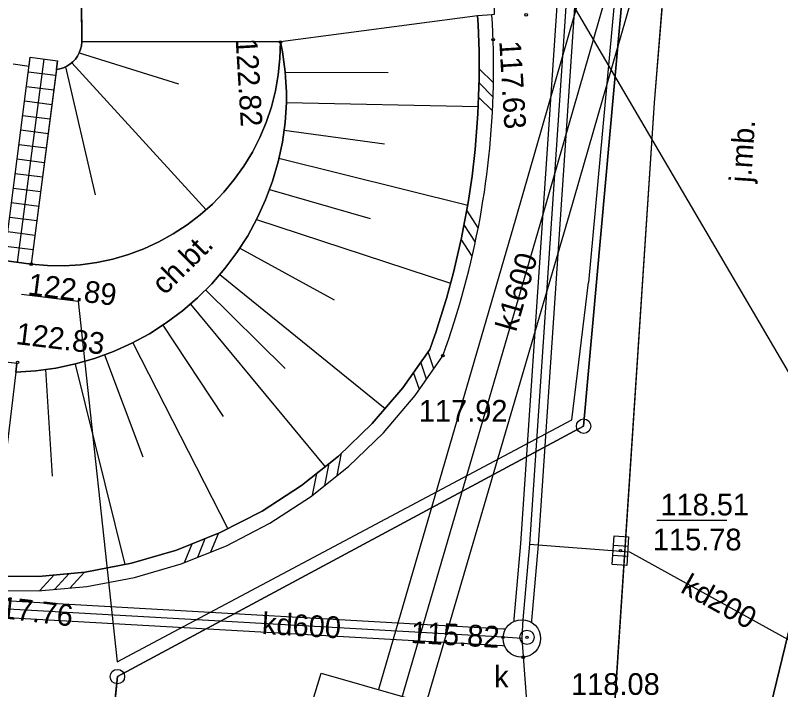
# Model space of a CAD drawing. Extents: x 6424617 to 6425697, y 5665845 to 5667190.
# Drawn here: x 6425257.89 to 6425284.37, y 5665963.78 to 5665987.12 of the extents above; entities that cross this region are included whole.
import ezdxf

# ---------------------------------------------------------------- set-up
doc = ezdxf.new("R2010")
doc.units = 0
for name, color, linetype in [('Warstwa 1', 7, 'Continuous'), ('Warstwa 10', 7, 'Continuous'), ('Warstwa 12', 7, 'Continuous'), ('Warstwa 13', 7, 'Continuous'), ('Warstwa 14', 7, 'Continuous'), ('Warstwa 15', 7, 'Continuous'), ('Warstwa 16', 7, 'Continuous'), ('Warstwa 2', 7, 'Continuous'), ('Warstwa 20', 7, 'Continuous'), ('Warstwa 21', 7, 'Continuous'), ('Warstwa 25', 7, 'Continuous'), ('Warstwa 4', 7, 'Continuous'), ('Warstwa 5', 7, 'Continuous'), ('Warstwa 6', 7, 'Continuous'), ('Warstwa 61', 7, 'Continuous'), ('Warstwa 7', 7, 'Continuous'), ('Warstwa 8', 7, 'Continuous'), ('Warstwa 9', 7, 'Continuous')]:
    doc.layers.add(name, color=color, linetype=linetype)

msp = doc.modelspace()

# ---------------------------------------------------------------- linework, layer by layer
at = {"layer": 'Warstwa 1'}
for p, q in [((6425277.55, 5665972.9), (6425282.55, 5666028.38)), ((6425277.55, 5665972.9), (6425282.55, 5666028.38)), ((6425278.506, 5665940.485), (6425294.186, 5666005.104)), ((6425278.506, 5665940.485), (6425294.186, 5666005.104)), ((6425261.42, 5665964.23), (6425277.55, 5665972.9)), ((6425261.42, 5665964.23), (6425277.55, 5665972.9)), ((6425258.752, 5665937.662), (6425261.42, 5665964.23)), ((6425258.752, 5665937.662), (6425261.42, 5665964.23))]:
    msp.add_line(p, q, dxfattribs=at)
at = {"layer": 'Warstwa 10'}
for p, q in [((6425274.43, 5665984.781), (6425273.935, 5665985.276)), ((6425274.417, 5665984.294), (6425273.93, 5665984.781)), ((6425274.397, 5665983.814), (6425273.917, 5665984.294)), ((6425273.903, 5665979.764), (6425273.508, 5665980.378)), ((6425273.803, 5665979.268), (6425273.414, 5665979.871)), ((6425273.696, 5665978.783), (6425273.314, 5665979.373)), ((6425272.367, 5665974.89), (6425272.166, 5665975.471)), ((6425272.117, 5665974.53), (6425271.915, 5665975.112)), ((6425271.867, 5665974.17), (6425271.665, 5665974.754)), ((6425269.024, 5665971.189), (6425269.175, 5665971.963)), ((6425268.598, 5665970.849), (6425268.745, 5665971.603)), ((6425268.171, 5665970.509), (6425268.317, 5665971.264)), ((6425264.657, 5665968.548), (6425264.918, 5665969.19)), ((6425263.748, 5665968.183), (6425264.007, 5665968.825)), ((6425264.202, 5665968.365), (6425264.463, 5665969.008)), ((6425258.726, 5665967.202), (6425259.229, 5665967.749)), ((6425259.249, 5665967.25), (6425259.756, 5665967.797)), ((6425259.772, 5665967.297), (6425260.279, 5665967.845))]:
    msp.add_line(p, q, dxfattribs=at)
msp.add_lwpolyline([(6425257, 5665967.21), (6425258.684, 5665967.198), (6425260.361, 5665967.35), (6425262.015, 5665967.664), (6425263.631, 5665968.136), (6425265.194, 5665968.763), (6425266.689, 5665969.538), (6425268.102, 5665970.454), (6425269.419, 5665971.503), (6425270.629, 5665972.674), (6425271.719, 5665973.957), (6425272.68, 5665975.34), (6425272.784, 5665975.63), (6425272.884, 5665975.921), (6425272.982, 5665976.213), (6425273.076, 5665976.506), (6425273.167, 5665976.8), (6425273.255, 5665977.095), (6425273.341, 5665977.391), (6425273.422, 5665977.688), (6425273.501, 5665977.986), (6425273.577, 5665978.284), (6425273.649, 5665978.583), (6425273.719, 5665978.883), (6425273.785, 5665979.184), (6425273.848, 5665979.485), (6425273.908, 5665979.787), (6425273.965, 5665980.09), (6425274.018, 5665980.393), (6425274.068, 5665980.697), (6425274.115, 5665981.001), (6425274.159, 5665981.306), (6425274.2, 5665981.611), (6425274.237, 5665981.917), (6425274.271, 5665982.223), (6425274.302, 5665982.529), (6425274.33, 5665982.836), (6425274.355, 5665983.143), (6425274.376, 5665983.45), (6425274.394, 5665983.758), (6425274.409, 5665984.065), (6425274.42, 5665984.373), (6425274.429, 5665984.681), (6425274.434, 5665984.989), (6425274.435, 5665985.297), (6425274.434, 5665985.604), (6425274.429, 5665985.912), (6425274.421, 5665986.22), (6425274.41, 5665986.528), (6425274.396, 5665986.835), (6425274.378, 5665987.143), (6425273.879, 5665987.11), (6425273.897, 5665986.801), (6425273.911, 5665986.492), (6425273.922, 5665986.183), (6425273.93, 5665985.874), (6425273.934, 5665985.565), (6425273.935, 5665985.256), (6425273.933, 5665984.947), (6425273.927, 5665984.638), (6425273.918, 5665984.328), (6425273.906, 5665984.02), (6425273.891, 5665983.711), (6425273.872, 5665983.402), (6425273.849, 5665983.094), (6425273.824, 5665982.786), (6425273.795, 5665982.478), (6425273.763, 5665982.17), (6425273.727, 5665981.863), (6425273.688, 5665981.557), (6425273.646, 5665981.25), (6425273.601, 5665980.944), (6425273.552, 5665980.639), (6425273.5, 5665980.334), (6425273.445, 5665980.03), (6425273.386, 5665979.727), (6425273.325, 5665979.424), (6425273.26, 5665979.121), (6425273.191, 5665978.82), (6425273.12, 5665978.519), (6425273.045, 5665978.219), (6425272.967, 5665977.92), (6425272.886, 5665977.622), (6425272.801, 5665977.324), (6425272.714, 5665977.028), (6425272.623, 5665976.732), (6425272.529, 5665976.438), (6425272.432, 5665976.144), (6425272.332, 5665975.852), (6425272.228, 5665975.56), (6425271.295, 5665974.227), (6425270.238, 5665972.989), (6425269.067, 5665971.859), (6425267.792, 5665970.847), (6425266.425, 5665969.963), (6425264.98, 5665969.215), (6425263.469, 5665968.609), (6425261.907, 5665968.152), (6425260.308, 5665967.848), (6425258.688, 5665967.699), (6425257.06, 5665967.707)], dxfattribs=at)
for centre in [(6425277.55, 5665972.9), (6425261.42, 5665964.23)]:
    msp.add_circle(centre, 0.25, dxfattribs=at)
at = {"layer": 'Warstwa 12'}
for points in [[(6425287.684, 5666023.946), (6425282.447, 5666005.291), (6425275.204, 5665980.1), (6425270.449, 5665963.779)], [(6425271.911, 5665962.632), (6425271.911, 5665962.632), (6425277.06, 5665980.223), (6425284.151, 5666004.833), (6425289.436, 5666023.482)], [(6425275.146, 5665966.144), (6425275.151, 5665966.222), (6425275.381, 5665968.843), (6425277.061, 5665993.77), (6425278.771, 5666018.522), (6425278.791, 5666018.784)], [(6425279.389, 5666018.738), (6425279.369, 5666018.478), (6425277.659, 5665993.73), (6425275.979, 5665968.797), (6425275.749, 5665966.178), (6425275.745, 5665966.107)], [(6425275.68, 5665968.82), (6425279.14, 5665968.55), (6425285.27, 5665965.16), (6425285.55, 5665965)], [(6425248.368, 5665967.385), (6425274.778, 5665965.889), (6425274.853, 5665965.885)], [(6425274.816, 5665965.286), (6425274.742, 5665965.291), (6425248.433, 5665966.781), (6425248.332, 5665966.787)], [(6425275.41, 5665965.55), (6425276.79, 5665946.96)]]:
    msp.add_lwpolyline(points, dxfattribs=at)
at = {"layer": 'Warstwa 14'}
msp.add_line((6425282.507, 5665969.633), (6425280.085, 5665969.633), dxfattribs=at)
for centre in [(6425278.82, 5665968.59), (6425274.76, 5665965.59), (6425275.59, 5665965.59), (6425275.458, 5665964.902)]:
    msp.add_circle(centre, 0.045, dxfattribs=at)
at = {"layer": 'Warstwa 16'}
msp.add_lwpolyline([(6425268.47, 5665964.35), (6425271.45, 5665963.49), (6425272.18, 5665962.13), (6425270.68, 5665960.13), (6425267.48, 5665961.09)], close=True, dxfattribs=at)
msp.add_circle((6425275.41, 5665965.55), 0.65, dxfattribs=at)
at = {"layer": 'Warstwa 2'}
for points in [[(6425287.05, 5666064.908), (6425285.764, 5666058.117), (6425284.41, 5666046.878), (6425283.378, 5666038.474), (6425280.609, 5666010.885), (6425279.628, 5665998.679), (6425277.712, 5665977.877)], [(6425258.109, 5665977.47), (6425260.065, 5665977.225), (6425261.41, 5665964.737), (6425277.136, 5665973.125), (6425277.712, 5665977.877)]]:
    msp.add_lwpolyline(points, dxfattribs=at)
at = {"layer": 'Warstwa 20'}
for points in [[(6425260.19, 5665986.2), (6425260.11, 5665995.62), (6425260.004, 5666006.005), (6425264.186, 5666034.819), (6425267.005, 5666052.474), (6425269.154, 5666065.123)], [(6425257.91, 5665974.77), (6425258.602, 5665974.815), (6425259.29, 5665974.909), (6425259.968, 5665975.053), (6425260.635, 5665975.245), (6425261.286, 5665975.484), (6425261.918, 5665975.77), (6425262.528, 5665976.1), (6425263.113, 5665976.473), (6425263.669, 5665976.888), (6425264.195, 5665977.341), (6425264.686, 5665977.831), (6425265.14, 5665978.355), (6425265.556, 5665978.911), (6425265.93, 5665979.495), (6425266.262, 5665980.104), (6425266.549, 5665980.736), (6425266.79, 5665981.386), (6425266.983, 5665982.053), (6425267.128, 5665982.731), (6425267.224, 5665983.418), (6425267.27, 5665984.11), (6425267.268, 5665984.461), (6425267.253, 5665984.811), (6425267.225, 5665985.161), (6425267.183, 5665985.509), (6425267.128, 5665985.856), (6425267.06, 5665986.2)], [(6425260.19, 5665986.2), (6425260.177, 5665986.072), (6425260.147, 5665985.948), (6425260.102, 5665985.828), (6425260.041, 5665985.714), (6425259.967, 5665985.61), (6425259.88, 5665985.516), (6425259.782, 5665985.433), (6425259.674, 5665985.364), (6425259.558, 5665985.309), (6425259.436, 5665985.27), (6425259.31, 5665985.246)]]:
    msp.add_lwpolyline(points, dxfattribs=at)
at = {"layer": 'Warstwa 21'}
for points in [[(6425301.664, 5665952.011), (6425297.112, 5665953.505), (6425231.404, 5666065.578)], [(6425257.06, 5665967.707), (6425258.688, 5665967.699), (6425260.308, 5665967.848), (6425261.907, 5665968.152), (6425263.469, 5665968.609), (6425264.98, 5665969.215), (6425266.425, 5665969.963), (6425267.792, 5665970.847), (6425269.067, 5665971.859), (6425270.238, 5665972.989), (6425271.295, 5665974.227), (6425272.228, 5665975.56), (6425272.332, 5665975.852), (6425272.432, 5665976.144), (6425272.529, 5665976.438), (6425272.623, 5665976.732), (6425272.714, 5665977.028), (6425272.801, 5665977.324), (6425272.886, 5665977.622), (6425272.967, 5665977.92), (6425273.045, 5665978.219), (6425273.12, 5665978.519), (6425273.191, 5665978.82), (6425273.26, 5665979.121), (6425273.325, 5665979.424), (6425273.386, 5665979.727), (6425273.445, 5665980.03), (6425273.5, 5665980.334), (6425273.552, 5665980.639), (6425273.601, 5665980.944), (6425273.646, 5665981.25), (6425273.688, 5665981.557), (6425273.727, 5665981.863), (6425273.763, 5665982.17), (6425273.795, 5665982.478), (6425273.824, 5665982.786), (6425273.849, 5665983.094), (6425273.872, 5665983.402), (6425273.891, 5665983.711), (6425273.906, 5665984.02), (6425273.918, 5665984.328), (6425273.927, 5665984.638), (6425273.933, 5665984.947), (6425273.935, 5665985.256), (6425273.934, 5665985.565), (6425273.93, 5665985.874), (6425273.922, 5665986.183), (6425273.911, 5665986.492), (6425273.897, 5665986.801), (6425273.879, 5665987.11)], [(6425267.06, 5665986.2), (6425267.045, 5665985.632), (6425266.988, 5665985.066), (6425266.889, 5665984.506), (6425266.749, 5665983.955), (6425266.568, 5665983.416), (6425266.348, 5665982.891), (6425266.09, 5665982.385), (6425265.795, 5665981.899), (6425265.465, 5665981.436), (6425265.101, 5665980.999), (6425264.706, 5665980.59), (6425264.282, 5665980.211), (6425263.83, 5665979.865), (6425263.355, 5665979.553), (6425262.857, 5665979.278), (6425262.341, 5665979.04), (6425261.808, 5665978.841), (6425261.262, 5665978.682), (6425260.706, 5665978.564), (6425260.143, 5665978.487), (6425259.575, 5665978.453), (6425259.007, 5665978.46), (6425258.44, 5665978.51)]]:
    msp.add_lwpolyline(points, dxfattribs=at)
at = {"layer": 'Warstwa 25'}
for centre in [(6425275.559, 5665987.138), (6425267.06, 5665986.2), (6425274.42, 5665986.28), (6425258.44, 5665978.51), (6425272.68, 5665975.34), (6425257.97, 5665975.11)]:
    msp.add_circle(centre, 0.045, dxfattribs=at)
at = {"layer": 'Warstwa 4'}
for p, q in [((6425278.581, 5665968.779), (6425279.08, 5665968.75)), ((6425278.56, 5665968.43), (6425279.059, 5665968.401))]:
    msp.add_line(p, q, dxfattribs=at)
msp.add_lwpolyline([(6425278.541, 5665968.106), (6425278.6, 5665969.104), (6425279.099, 5665969.074), (6425279.04, 5665968.076)], close=True, dxfattribs=at)
msp.add_circle((6425275.59, 5665965.59), 0.25, dxfattribs=at)
at = {"layer": 'Warstwa 6'}
for points in [[(6425325.89, 5666241.74), (6425306.64, 5666159.22), (6425302.03, 5666141.46), (6425286.06, 5666058.16), (6425282.55, 5666028.38), (6425277.55, 5665972.9), (6425261.42, 5665964.23), (6425258.752, 5665937.662), (6425276.622, 5665932.707), (6425278.506, 5665940.485), (6425294.186, 5666005.104), (6425300.721, 5666032.019), (6425302.837, 5666040.775), (6425307.383, 5666059.502), (6425320.3, 5666112.75), (6425321.48, 5666117.61), (6425331.55, 5666159.11), (6425352.539, 5666245.598)], [(6425312.278, 5666201.804), (6425305.245, 5666173.41), (6425290.169, 5666109.024), (6425288.966, 5666103.799), (6425282.481, 5666076.105), (6425255.27, 5665979.789), (6425246.948, 5665948.976), (6425244.899, 5665943.26), (6425258.752, 5665937.662), (6425261.42, 5665964.23), (6425277.55, 5665972.9), (6425282.55, 5666028.38), (6425286.06, 5666058.16), (6425302.03, 5666141.46), (6425306.64, 5666159.22), (6425325.89, 5666241.74)], [(6425278.103, 5665959.614), (6425278.208, 5665959.931), (6425278.299, 5665960.252), (6425278.376, 5665960.577), (6425278.438, 5665960.905), (6425278.485, 5665961.235), (6425278.518, 5665961.567), (6425280.005, 5665984.097), (6425282.141, 5666010.997), (6425284.997, 5666037.835), (6425287.195, 5666054.87), (6425288.581, 5666064.589), (6425288.629, 5666064.889)]]:
    msp.add_lwpolyline(points, dxfattribs=at)
msp.add_lwpolyline([(6425307.796, 5666002.57), (6425294.186, 5666005.104), (6425278.506, 5665940.485), (6425299.228, 5665934.885)], close=True, dxfattribs=at)
at = {"layer": 'Warstwa 61'}
msp.add_line((6425257.967, 5665978.571), (6425258.883, 5665985.609), dxfattribs=at)
for points in [[(6425290.81, 5666064.863), (6425290.805, 5666064.825), (6425289.58, 5666055.99), (6425289.58, 5666055.99), (6425289.58, 5666055.99), (6425288.01, 5666044.65), (6425285.21, 5666024.41), (6425285.12, 5666023.77), (6425284.61, 5666023.37), (6425279.65, 5666019.57), (6425279.12, 5666019.16), (6425279.07, 5666018.5), (6425277.36, 5665993.75), (6425275.68, 5665968.82), (6425275.45, 5665966.2), (6425275.439, 5665966.023), (6425275.41, 5665965.55), (6425274.76, 5665965.59), (6425248.45, 5665967.08), (6425247.95, 5665967.11)], [(6425269.78, 5665962.199), (6425271.18, 5665963.206), (6425276.132, 5665980.161), (6425283.299, 5666005.062), (6425288.56, 5666023.714), (6425288.702, 5666024.841), (6425289.147, 5666025.888), (6425292.203, 5666037.875), (6425298.894, 5666064.561), (6425298.946, 5666064.768)]]:
    msp.add_lwpolyline(points, dxfattribs=at)
at = {"layer": 'Warstwa 7'}
for p, q in [((6425258.345, 5665985.167), (6425259.284, 5665985.046)), ((6425258.28, 5665984.664), (6425259.219, 5665984.543)), ((6425258.215, 5665984.162), (6425259.154, 5665984.04)), ((6425258.15, 5665983.659), (6425259.089, 5665983.538)), ((6425258.085, 5665983.156), (6425259.024, 5665983.035)), ((6425258.02, 5665982.653), (6425258.959, 5665982.532)), ((6425257.956, 5665982.151), (6425258.894, 5665982.029)), ((6425257.891, 5665981.648), (6425258.83, 5665981.527)), ((6425257.826, 5665981.145), (6425258.765, 5665981.024)), ((6425257.761, 5665980.642), (6425258.7, 5665980.521)), ((6425257.696, 5665980.14), (6425258.635, 5665980.018)), ((6425257.631, 5665979.637), (6425258.57, 5665979.516)), ((6425257.566, 5665979.134), (6425258.505, 5665979.013))]:
    msp.add_line(p, q, dxfattribs=at)
for points in [[(6425258.44, 5665978.51), (6425257.501, 5665978.631), (6425258.41, 5665985.67), (6425259.349, 5665985.549)], [(6425257, 5665967.21), (6425256.129, 5665967.315), (6425256.192, 5665967.811), (6425257.08, 5665975.19), (6425257.949, 5665975.085), (6425257.91, 5665974.77), (6425257.06, 5665967.707)]]:
    msp.add_lwpolyline(points, close=True, dxfattribs=at)
at = {"layer": 'Warstwa 8'}
for p, q in [((6425280.005, 5665984.097), (6425282.141, 5666010.997)), ((6425278.518, 5665961.567), (6425280.005, 5665984.097))]:
    msp.add_line(p, q, dxfattribs=at)
at = {"layer": 'Warstwa 9'}
for p, q in [((6425260.11, 5665995.62), (6425260.19, 5665986.2)), ((6425260.147, 5665985.948), (6425260.177, 5665986.072)), ((6425260.177, 5665986.072), (6425260.19, 5665986.2)), ((6425267.045, 5665985.632), (6425267.06, 5665986.2)), ((6425267.06, 5665986.2), (6425267.128, 5665985.856)), ((6425259.967, 5665985.61), (6425260.041, 5665985.714)), ((6425260.041, 5665985.714), (6425260.102, 5665985.828)), ((6425260.1, 5665985.824), (6425263.539, 5665984.755)), ((6425260.102, 5665985.828), (6425260.147, 5665985.948)), ((6425267.128, 5665985.856), (6425267.183, 5665985.509)), ((6425257.812, 5665985.449), (6425258.37, 5665985.36)), ((6425258.37, 5665985.36), (6425258.41, 5665985.67)), ((6425258.41, 5665985.67), (6425259.349, 5665985.549)), ((6425259.31, 5665985.246), (6425259.349, 5665985.549)), ((6425259.782, 5665985.433), (6425259.88, 5665985.516)), ((6425259.84, 5665985.48), (6425264.49, 5665980.39)), ((6425259.88, 5665985.516), (6425259.967, 5665985.61)), ((6425266.988, 5665985.066), (6425267.045, 5665985.632)), ((6425267.183, 5665985.509), (6425267.225, 5665985.161)), ((6425259.31, 5665985.246), (6425259.436, 5665985.27)), ((6425259.436, 5665985.27), (6425259.558, 5665985.309)), ((6425259.558, 5665985.309), (6425259.674, 5665985.364)), ((6425259.624, 5665985.338), (6425260.652, 5665980.91)), ((6425259.674, 5665985.364), (6425259.782, 5665985.433)), ((6425266.889, 5665984.506), (6425266.988, 5665985.066)), ((6425267.225, 5665985.161), (6425267.253, 5665984.811)), ((6425267.225, 5665985.155), (6425270.784, 5665985.138)), ((6425267.253, 5665984.811), (6425267.268, 5665984.461)), ((6425266.749, 5665983.955), (6425266.889, 5665984.506)), ((6425267.268, 5665984.461), (6425267.27, 5665984.11)), ((6425266.568, 5665983.416), (6425266.749, 5665983.955)), ((6425267.224, 5665983.418), (6425267.27, 5665984.11)), ((6425267.27, 5665984.11), (6425273.904, 5665983.972)), ((6425266.348, 5665982.891), (6425266.568, 5665983.416)), ((6425267.128, 5665982.731), (6425267.224, 5665983.418)), ((6425267.185, 5665983.142), (6425270.664, 5665982.675)), ((6425266.09, 5665982.385), (6425266.348, 5665982.891)), ((6425266.983, 5665982.053), (6425267.128, 5665982.731)), ((6425265.795, 5665981.899), (6425266.09, 5665982.385)), ((6425266.79, 5665981.386), (6425266.983, 5665982.053)), ((6425267.01, 5665982.181), (6425273.538, 5665980.556)), ((6425265.465, 5665981.436), (6425265.795, 5665981.899)), ((6425265.101, 5665980.999), (6425265.465, 5665981.436)), ((6425266.549, 5665980.736), (6425266.79, 5665981.386)), ((6425264.706, 5665980.59), (6425265.101, 5665980.999)), ((6425266.683, 5665981.097), (6425270.162, 5665980.093)), ((6425266.262, 5665980.104), (6425266.549, 5665980.736)), ((6425264.282, 5665980.211), (6425264.706, 5665980.59)), ((6425263.83, 5665979.865), (6425264.282, 5665980.211)), ((6425265.93, 5665979.495), (6425266.262, 5665980.104)), ((6425266.232, 5665980.049), (6425272.948, 5665977.851)), ((6425263.355, 5665979.553), (6425263.83, 5665979.865)), ((6425262.857, 5665979.278), (6425263.355, 5665979.553)), ((6425265.556, 5665978.911), (6425265.93, 5665979.495)), ((6425262.341, 5665979.04), (6425262.857, 5665979.278)), ((6425261.262, 5665978.682), (6425261.808, 5665978.841)), ((6425261.808, 5665978.841), (6425262.341, 5665979.04)), ((6425265.14, 5665978.355), (6425265.556, 5665978.911)), ((6425265.657, 5665979.068), (6425268.923, 5665977.274)), ((6425257.501, 5665978.631), (6425258.44, 5665978.51)), ((6425260.143, 5665978.487), (6425260.706, 5665978.564)), ((6425260.706, 5665978.564), (6425261.262, 5665978.682)), ((6425258.44, 5665978.51), (6425259.007, 5665978.46)), ((6425259.007, 5665978.46), (6425259.575, 5665978.453)), ((6425259.575, 5665978.453), (6425260.143, 5665978.487)), ((6425264.686, 5665977.831), (6425265.14, 5665978.355)), ((6425264.966, 5665978.154), (6425270.685, 5665973.512)), ((6425264.195, 5665977.341), (6425264.686, 5665977.831)), ((6425264.475, 5665977.621), (6425267.228, 5665974.897)), ((6425263.669, 5665976.888), (6425264.195, 5665977.341)), ((6425263.946, 5665977.126), (6425268.609, 5665971.495)), ((6425263.113, 5665976.473), (6425263.669, 5665976.888)), ((6425262.528, 5665976.1), (6425263.113, 5665976.473)), ((6425262.991, 5665976.395), (6425265.075, 5665973.231)), ((6425261.918, 5665975.77), (6425262.528, 5665976.1)), ((6425261.286, 5665975.484), (6425261.918, 5665975.77)), ((6425261.954, 5665975.79), (6425265.242, 5665969.35)), ((6425260.635, 5665975.245), (6425261.286, 5665975.484)), ((6425257.08, 5665975.19), (6425257.949, 5665975.085)), ((6425259.968, 5665975.053), (6425260.635, 5665975.245)), ((6425260.975, 5665975.37), (6425262.296, 5665971.842)), ((6425257.91, 5665974.77), (6425257.949, 5665975.085)), ((6425258.602, 5665974.815), (6425259.29, 5665974.909)), ((6425258.936, 5665974.861), (6425259.166, 5665971.166)), ((6425259.29, 5665974.909), (6425259.968, 5665975.053)), ((6425259.958, 5665975.051), (6425261.679, 5665968.109)), ((6425257.91, 5665974.77), (6425258.602, 5665974.815))]:
    msp.add_line(p, q, dxfattribs=at)
for points in [[(6425274.449, 5665987.148), (6425274.378, 5665987.143), (6425273.879, 5665987.11), (6425267.06, 5665986.2), (6425260.19, 5665986.2), (6425260.11, 5665995.62), (6425260.004, 5666006.005), (6425264.186, 5666034.819), (6425267.005, 5666052.474), (6425269.154, 5666065.123), (6425284.15, 5666064.943), (6425282.269, 5666054.099), (6425280.181, 5666041.473), (6425278.285, 5666029.573), (6425276.3, 5666017.115), (6425275.221, 5666009.982), (6425274.649, 5666005.431), (6425274.385, 5666002.465), (6425274.3, 5665999.965)], [(6425273.879, 5665987.11), (6425267.06, 5665986.2), (6425267.128, 5665985.856), (6425267.183, 5665985.509), (6425267.225, 5665985.161), (6425267.253, 5665984.811), (6425267.268, 5665984.461), (6425267.27, 5665984.11), (6425267.224, 5665983.418), (6425267.128, 5665982.731), (6425266.983, 5665982.053), (6425266.79, 5665981.386), (6425266.549, 5665980.736), (6425266.262, 5665980.104), (6425265.93, 5665979.495), (6425265.556, 5665978.911), (6425265.14, 5665978.355), (6425264.686, 5665977.831), (6425264.195, 5665977.341), (6425263.669, 5665976.888), (6425263.113, 5665976.473), (6425262.528, 5665976.1), (6425261.918, 5665975.77), (6425261.286, 5665975.484), (6425260.635, 5665975.245), (6425259.968, 5665975.053), (6425259.29, 5665974.909), (6425258.602, 5665974.815), (6425257.91, 5665974.77), (6425257.06, 5665967.707), (6425258.688, 5665967.699), (6425260.308, 5665967.848), (6425261.907, 5665968.152), (6425263.469, 5665968.609), (6425264.98, 5665969.215), (6425266.425, 5665969.963), (6425267.792, 5665970.847), (6425269.067, 5665971.859), (6425270.238, 5665972.989), (6425271.295, 5665974.227), (6425272.228, 5665975.56), (6425272.332, 5665975.852), (6425272.432, 5665976.144), (6425272.529, 5665976.438), (6425272.623, 5665976.732), (6425272.714, 5665977.028), (6425272.801, 5665977.324), (6425272.886, 5665977.622), (6425272.967, 5665977.92), (6425273.045, 5665978.219), (6425273.12, 5665978.519), (6425273.191, 5665978.82), (6425273.26, 5665979.121), (6425273.325, 5665979.424), (6425273.386, 5665979.727), (6425273.445, 5665980.03), (6425273.5, 5665980.334), (6425273.552, 5665980.639), (6425273.601, 5665980.944), (6425273.646, 5665981.25), (6425273.688, 5665981.557), (6425273.727, 5665981.863), (6425273.763, 5665982.17), (6425273.795, 5665982.478), (6425273.824, 5665982.786), (6425273.849, 5665983.094), (6425273.872, 5665983.402), (6425273.891, 5665983.711), (6425273.906, 5665984.02), (6425273.918, 5665984.328), (6425273.927, 5665984.638), (6425273.933, 5665984.947), (6425273.935, 5665985.256), (6425273.934, 5665985.565), (6425273.93, 5665985.874), (6425273.922, 5665986.183), (6425273.911, 5665986.492), (6425273.897, 5665986.801)], [(6425267.06, 5665986.2), (6425260.19, 5665986.2), (6425260.177, 5665986.072), (6425260.147, 5665985.948), (6425260.102, 5665985.828), (6425260.041, 5665985.714), (6425259.967, 5665985.61), (6425259.88, 5665985.516), (6425259.782, 5665985.433), (6425259.674, 5665985.364), (6425259.558, 5665985.309), (6425259.436, 5665985.27), (6425259.31, 5665985.246), (6425258.44, 5665978.51), (6425259.007, 5665978.46), (6425259.575, 5665978.453), (6425260.143, 5665978.487), (6425260.706, 5665978.564), (6425261.262, 5665978.682), (6425261.808, 5665978.841), (6425262.341, 5665979.04), (6425262.857, 5665979.278), (6425263.355, 5665979.553), (6425263.83, 5665979.865), (6425264.282, 5665980.211), (6425264.706, 5665980.59), (6425265.101, 5665980.999), (6425265.465, 5665981.436), (6425265.795, 5665981.899), (6425266.09, 5665982.385), (6425266.348, 5665982.891), (6425266.568, 5665983.416), (6425266.749, 5665983.955), (6425266.889, 5665984.506), (6425266.988, 5665985.066), (6425267.045, 5665985.632)]]:
    msp.add_lwpolyline(points, close=True, dxfattribs=at)

# ---------------------------------------------------------------- texts
at = {"layer": 'Warstwa 13'}
for s, rotation, p in [('k1600', 73.9001, (6425275.209, 5665976.139)), ('kd200', 331.055, (6425280.862, 5665967.17)), ('kd600', 356.7579, (6425266.406, 5665965.707))]:
    msp.add_text(s, height=0.75, rotation=rotation, dxfattribs=at).set_placement(p)
at = {"layer": 'Warstwa 14'}
msp.add_text('115.78', height=0.75, dxfattribs=at).set_placement((6425279.943, 5665968.601))
msp.add_text('115.82', height=0.75, rotation=356.7579, dxfattribs=at).set_placement((6425271.555, 5665965.396))
at = {"layer": 'Warstwa 15'}
for s, p in [('118.51', (6425280.204, 5665969.809)), ('118.08', (6425277.115, 5665963.598))]:
    msp.add_text(s, height=0.75, dxfattribs=at).set_placement(p)
at = {"layer": 'Warstwa 25'}
for s, rotation, p in [('122.82', 273.4556, (6425265.511, 5665986.31)), ('117.63', 273.4556, (6425274.63, 5665986.226)), ('122.89', 352.6555, (6425258.297, 5665977.455)), ('122.83', 353.1082, (6425257.884, 5665975.745)), ('117.76', 353.1196, (6425256.794, 5665966.329))]:
    msp.add_text(s, height=0.75, rotation=rotation, dxfattribs=at).set_placement(p)
msp.add_text('117.92', height=0.75, dxfattribs=at).set_placement((6425271.848, 5665973.058))
at = {"layer": 'Warstwa 5'}
msp.add_text('k', height=0.75, dxfattribs=at).set_placement((6425274.451, 5665963.855))
at = {"layer": 'Warstwa 8'}
msp.add_text('j.mb.', height=0.75, rotation=86.2301, dxfattribs=at).set_placement((6425283.34, 5665981.318))
at = {"layer": 'Warstwa 9'}
msp.add_text('ch.bt.', height=0.75, rotation=44.9371, dxfattribs=at).set_placement((6425263.058, 5665977.41))

doc.saveas('drawing.dxf')
